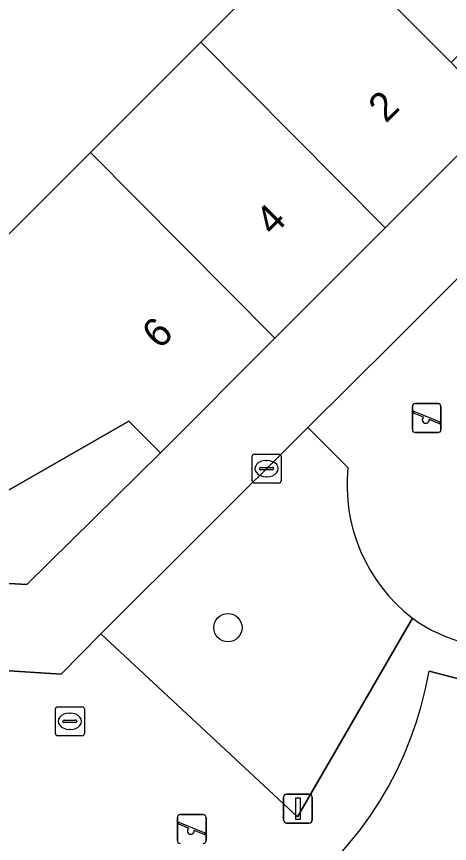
# Model space of a CAD drawing. Extents: x 160102 to 160934, y 382045 to 382923.
# Drawn here: x 160596.52 to 160611.48, y 382636.26 to 382664.84 of the extents above; entities that cross this region are included whole.
import ezdxf

# ---------------------------------------------------------------- set-up
doc = ezdxf.new("R2010")
doc.units = 0
for name, color, linetype in [('IMGEO_Boom', 7, 'Continuous'), ('IMGEO_Erf', 7, 'Continuous'), ('IMGEO_Groenvoorziening', 7, 'Continuous'), ('IMGEO_Kolk', 7, 'Continuous'), ('IMGEO_Pand', 7, 'Continuous'), ('IMGEO_Pand_nummerreeks', 7, 'Continuous'), ('IMGEO_Rioolput', 7, 'Continuous'), ('IMGEO_Speelvoorziening', 7, 'Continuous'), ('IMGEO_Terreindeel_zand', 7, 'Continuous'), ('IMGEO_Verkeersbordpaal', 7, 'Continuous'), ('IMGEO_Voetpad_open', 7, 'Continuous')]:
    doc.layers.add(name, color=color, linetype=linetype)

msp = doc.modelspace()

# ---------------------------------------------------------------- linework, layer by layer
at = {"layer": 'IMGEO_Boom'}
msp.add_circle((160603.823, 382643.721), 0.489, dxfattribs=at)
at = {"layer": 'IMGEO_Erf'}
msp.add_lwpolyline([(160573.857, 382665.884), (160573.215, 382655.694), (160578.206, 382655.383), (160578.818, 382655.345), (160584.206, 382655.009), (160589.592, 382654.673), (160589.727, 382656.867), (160592.87, 382658.516), (160594.726, 382654.382), (160595.175, 382654.357), (160596.033, 382655.208), (160595.09, 382656.16), (160599.072, 382660.142), (160602.881, 382663.95), (160606.858, 382667.926), (160611.539, 382663.245), (160615.028, 382666.729)], dxfattribs=at)
msp.add_lwpolyline([(160601.487, 382649.764), (160600.401, 382650.854), (160594.763, 382647.636), (160594.618, 382645.343), (160596.868, 382645.21)], close=True, dxfattribs=at)
at = {"layer": 'IMGEO_Groenvoorziening'}
for points in [[(160607.972, 382649.25), (160606.589, 382650.637), (160599.434, 382643.506), (160606.229, 382637.18), (160610.197, 382644.046)], [(160615.238, 382641.874), (160615.4, 382641.102), (160614.032, 382640.916), (160612.652, 382640.912), (160612.675, 382641.723), (160610.775, 382642.218)]]:
    msp.add_lwpolyline(points, dxfattribs=at)
for centre, radius, start, end in [((160613.751, 382648.643), 5.811, 174.0054, 232.2934), ((160598.31, 382644.385), 12.652, 263.9378, 350.1374)]:
    msp.add_arc(centre, radius, start, end, dxfattribs=at)
at = {"layer": 'IMGEO_Kolk'}
for p, q in [((160604.732, 382649.715), (160605.584, 382649.715)), ((160604.657, 382648.789), (160604.657, 382649.641)), ((160605.145, 382649.495), (160605.17, 382649.495)), ((160605.658, 382649.641), (160605.658, 382648.789)), ((160604.916, 382649.209), (160604.916, 382649.221)), ((160605.354, 382649.172), (160604.956, 382649.172)), ((160604.959, 382649.258), (160605.357, 382649.258)), ((160605.4, 382649.221), (160605.4, 382649.209)), ((160605.168, 382648.935), (160605.143, 382648.935)), ((160605.584, 382648.715), (160604.732, 382648.715))]:
    msp.add_line(p, q, dxfattribs=at)
for points in [[(160604.732, 382649.715), (160605.584, 382649.715)], [(160604.657, 382648.789), (160604.657, 382649.641)], [(160605.658, 382649.641), (160605.658, 382648.789)], [(160605.584, 382648.715), (160604.732, 382648.715)]]:
    msp.add_lwpolyline(points, dxfattribs=at)
for centre, radius, start, end in [((160604.734, 382649.639), 0.0765, 91.552, 178.448), ((160604.734, 382649.639), 0.0765, 91.552, 178.448), ((160605.582, 382649.639), 0.0765, 1.552, 88.448), ((160605.582, 382649.639), 0.0765, 1.552, 88.448), ((160604.956, 382649.218), 0.0403, 85.8775, 175.7526), ((160604.953, 382649.208), 0.0366, 178.938, 274.7102), ((160605.357, 382649.215), 0.043, 264.8664, 352.4533), ((160605.361, 382649.22), 0.0386, 1.7309, 96.639), ((160604.734, 382648.791), 0.0765, 181.552, 268.448), ((160604.734, 382648.791), 0.0765, 181.552, 268.448), ((160605.582, 382648.791), 0.0765, 271.552, 358.448), ((160605.582, 382648.791), 0.0765, 271.552, 358.448)]:
    msp.add_arc(centre, radius, start, end, dxfattribs=at)
for centre, major_axis, ratio, start_param, end_param in [((160605.144, 382649.215), (-0.387, 0.002), 0.722429, 4.712389, 7.853982), ((160605.169, 382649.215), (-0.39, 0.002), 0.717154, 1.570796, 4.712389)]:
    msp.add_ellipse(centre, major_axis=major_axis, ratio=ratio, start_param=start_param, end_param=end_param, dxfattribs=at)
at = {"layer": 'IMGEO_Pand'}
for points in [[(160611.539, 382663.245), (160606.858, 382667.926), (160602.881, 382663.95), (160609.262, 382657.537), (160613.22, 382661.494)], [(160609.262, 382657.537), (160602.881, 382663.95), (160599.072, 382660.142), (160605.445, 382653.722)], [(160605.445, 382653.722), (160599.072, 382660.142), (160595.09, 382656.16), (160596.033, 382655.208), (160595.175, 382654.357), (160594.907, 382649.929), (160594.763, 382647.636), (160600.401, 382650.854), (160601.487, 382649.764)]]:
    msp.add_lwpolyline(points, close=True, dxfattribs=at)
at = {"layer": 'IMGEO_Rioolput'}
for p, q in [((160597.86, 382640.059), (160597.86, 382640.911)), ((160597.935, 382640.985), (160598.787, 382640.985)), ((160598.861, 382640.911), (160598.861, 382640.059)), ((160598.162, 382640.528), (160598.56, 382640.528)), ((160598.348, 382640.765), (160598.373, 382640.765)), ((160598.119, 382640.479), (160598.119, 382640.491)), ((160598.557, 382640.442), (160598.159, 382640.442)), ((160598.603, 382640.491), (160598.603, 382640.479)), ((160598.787, 382639.985), (160597.935, 382639.985)), ((160598.371, 382640.205), (160598.346, 382640.205))]:
    msp.add_line(p, q, dxfattribs=at)
for points in [[(160597.86, 382640.059), (160597.86, 382640.911)], [(160597.935, 382640.985), (160598.787, 382640.985)], [(160598.861, 382640.911), (160598.861, 382640.059)], [(160598.787, 382639.985), (160597.935, 382639.985)]]:
    msp.add_lwpolyline(points, dxfattribs=at)
for centre, radius, start, end in [((160597.937, 382640.909), 0.0765, 91.552, 178.448), ((160597.937, 382640.909), 0.0765, 91.552, 178.448), ((160598.785, 382640.909), 0.0765, 1.552, 88.448), ((160598.785, 382640.909), 0.0765, 1.552, 88.448), ((160598.159, 382640.488), 0.0403, 85.8775, 175.7526), ((160598.564, 382640.49), 0.0386, 1.7309, 96.639), ((160598.156, 382640.478), 0.0366, 178.938, 274.7102), ((160598.56, 382640.485), 0.043, 264.8664, 352.4533), ((160597.937, 382640.061), 0.0765, 181.552, 268.448), ((160597.937, 382640.061), 0.0765, 181.552, 268.448), ((160598.785, 382640.061), 0.0765, 271.552, 358.448), ((160598.785, 382640.061), 0.0765, 271.552, 358.448)]:
    msp.add_arc(centre, radius, start, end, dxfattribs=at)
for centre, major_axis, ratio, start_param, end_param in [((160598.347, 382640.485), (-0.387, 0.002), 0.722429, 4.712389, 7.853982), ((160598.372, 382640.485), (-0.39, 0.002), 0.717154, 1.570796, 4.712389)]:
    msp.add_ellipse(centre, major_axis=major_axis, ratio=ratio, start_param=start_param, end_param=end_param, dxfattribs=at)
at = {"layer": 'IMGEO_Speelvoorziening'}
for p, q in [((160610.296, 382651.463), (160611.086, 382651.463)), ((160611.086, 382651.463), (160610.296, 382651.463)), ((160610.196, 382650.563), (160610.196, 382651.363)), ((160610.196, 382651.363), (160610.196, 382650.563)), ((160610.579, 382650.991), (160610.24, 382651.128)), ((160610.265, 382651.188), (160611.141, 382650.835)), ((160611.186, 382651.363), (160611.186, 382650.563)), ((160611.186, 382650.563), (160611.186, 382651.363)), ((160611.117, 382650.775), (160610.777, 382650.912)), ((160611.086, 382650.463), (160610.296, 382650.463)), ((160610.296, 382650.463), (160611.086, 382650.463)), ((160602.077, 382636.364), (160602.077, 382637.164)), ((160602.077, 382637.164), (160602.077, 382636.364)), ((160602.177, 382637.264), (160602.967, 382637.264)), ((160602.967, 382637.264), (160602.177, 382637.264)), ((160603.067, 382637.164), (160603.067, 382636.364)), ((160603.067, 382636.364), (160603.067, 382637.164)), ((160602.46, 382636.792), (160602.121, 382636.929)), ((160602.146, 382636.989), (160603.022, 382636.636)), ((160602.998, 382636.576), (160602.658, 382636.713))]:
    msp.add_line(p, q, dxfattribs=at)
for centre, radius, start, end in [((160610.296, 382651.363), 0.1, 90, 180), ((160610.296, 382651.363), 0.1, 90, 180), ((160611.086, 382651.363), 0.1, 0, 90), ((160611.086, 382651.363), 0.1, 360, 90), ((160610.253, 382651.158), 0.0327, 68.078, 248.078), ((160610.658, 382650.901), 0.12, 130.9928, 5.1632), ((160611.129, 382650.805), 0.0327, 248.078, 68.078), ((160610.296, 382650.563), 0.1, 180, 270), ((160610.296, 382650.563), 0.1, 180, 270), ((160611.086, 382650.563), 0.1, 270, 0), ((160611.086, 382650.563), 0.1, 270, 0), ((160602.177, 382637.164), 0.1, 90, 180), ((160602.177, 382637.164), 0.1, 90, 180), ((160602.967, 382637.164), 0.1, 0, 90), ((160602.967, 382637.164), 0.1, 360, 90), ((160602.134, 382636.959), 0.0327, 68.078, 248.078), ((160602.539, 382636.702), 0.12, 130.9928, 5.1632), ((160603.01, 382636.606), 0.0327, 248.078, 68.078), ((160602.177, 382636.364), 0.1, 180, 270), ((160602.177, 382636.364), 0.1, 180, 270), ((160602.967, 382636.364), 0.1, 270, 0), ((160602.967, 382636.364), 0.1, 270, 0)]:
    msp.add_arc(centre, radius, start, end, dxfattribs=at)
at = {"layer": 'IMGEO_Terreindeel_zand'}
msp.add_lwpolyline([(160615.076, 382653.949), (160612.504, 382656.531), (160609.529, 382653.566), (160606.589, 382650.637), (160607.972, 382649.25)], dxfattribs=at)
for centre, radius, start, end in [((160613.453, 382648.637), 5.629, 234.6573, 38.7154), ((160613.751, 382648.643), 5.811, 174.0054, 232.2934)]:
    msp.add_arc(centre, radius, start, end, dxfattribs=at)
at = {"layer": 'IMGEO_Verkeersbordpaal'}
for p, q in [((160605.846, 382637.969), (160606.636, 382637.969)), ((160606.636, 382637.969), (160605.846, 382637.969)), ((160605.746, 382637.069), (160605.746, 382637.869)), ((160605.746, 382637.869), (160605.746, 382637.069)), ((160606.736, 382637.869), (160606.736, 382637.069)), ((160606.736, 382637.069), (160606.736, 382637.869)), ((160606.636, 382636.969), (160605.846, 382636.969)), ((160605.846, 382636.969), (160606.636, 382636.969))]:
    msp.add_line(p, q, dxfattribs=at)
msp.add_lwpolyline([(160606.166, 382637.844), (160606.316, 382637.844), (160606.316, 382637.094), (160606.166, 382637.094), (160606.166, 382637.844)], dxfattribs=at)
for centre, start, end in [((160605.846, 382637.869), 90, 180), ((160605.846, 382637.869), 90, 180), ((160606.636, 382637.869), 0, 90), ((160606.636, 382637.869), 360, 90), ((160605.846, 382637.069), 180, 270), ((160605.846, 382637.069), 180, 270), ((160606.636, 382637.069), 270, 0), ((160606.636, 382637.069), 270, 0)]:
    msp.add_arc(centre, 0.1, start, end, dxfattribs=at)
at = {"layer": 'IMGEO_Voetpad_open'}
for points in [[(160627.418, 382669.217), (160624.229, 382672.472), (160622.246, 382670.519), (160613.22, 382661.494), (160609.262, 382657.537), (160605.445, 382653.722), (160601.487, 382649.764), (160596.868, 382645.21), (160594.618, 382645.343), (160589.039, 382645.691), (160583.643, 382646.027), (160578.247, 382646.363), (160572.688, 382646.71), (160572.517, 382643.697), (160594.94, 382642.316), (160595.895, 382642.255), (160598.055, 382642.116), (160599.434, 382643.506), (160606.589, 382650.637), (160609.529, 382653.566), (160612.504, 382656.531)], [(160610.197, 382644.046), (160606.229, 382637.18), (160599.434, 382643.506), (160598.055, 382642.116), (160595.895, 382642.255), (160595.751, 382639.325), (160595.423, 382632.661), (160595.367, 382631.512), (160596.974, 382631.804)], [(160610.775, 382642.218), (160612.675, 382641.723), (160612.652, 382640.912), (160614.032, 382640.916), (160615.4, 382641.102), (160615.238, 382641.874)]]:
    msp.add_lwpolyline(points, dxfattribs=at)
for centre, radius, start, end in [((160613.453, 382648.637), 5.629, 234.6573, 38.7154), ((160598.31, 382644.385), 12.652, 263.9378, 350.1374)]:
    msp.add_arc(centre, radius, start, end, dxfattribs=at)

# ---------------------------------------------------------------- texts
at = {"layer": 'IMGEO_Pand_nummerreeks'}
for s, rotation, p in [('2', 44.9927, (160609.287, 382661.125)), ('4', 44.9927, (160605.377, 382657.216)), ('6', 44.9944, (160601.466, 382653.307))]:
    msp.add_text(s, height=1, rotation=rotation, dxfattribs=at).set_placement(p)

doc.saveas('drawing.dxf')
